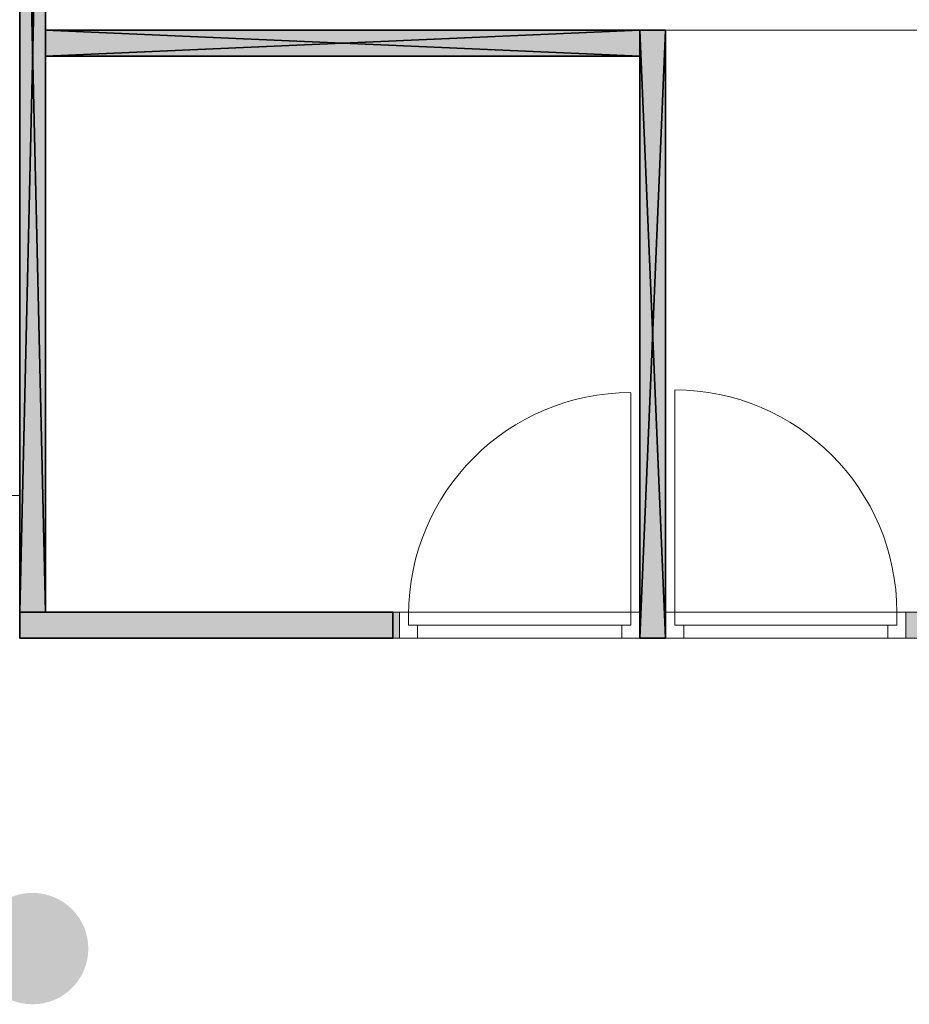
# Model space of a CAD drawing. Header units: inches. Extents: x 15 to 546804, y -66 to 267312.
# Tile 428 of 478: x 444817 to 448257, y 134840 to 138647. Entities that reach past the tile are written whole.
import ezdxf

# ---------------------------------------------------------------- set-up
doc = ezdxf.new("R2010")
doc.units = ezdxf.units.IN
doc.header["$MEASUREMENT"] = 0

msp = doc.modelspace()

# ---------------------------------------------------------------- hatches: boundary and pattern name
at = {"lineweight": 20}
h = msp.add_hatch(color=7, dxfattribs=at)
h.dxf.hatch_style = 1
h.paths.add_polyline_path([(444818.3, 136354.9), (444917.1, 136354.9), (444917.1, 140661.7), (444818.3, 140661.7)])
h = msp.add_hatch(color=7, dxfattribs=at)
h.dxf.hatch_style = 1
h.paths.add_polyline_path([(447315.1, 138605.7), (447215.1, 138605.7), (447215.1, 136255.7), (447315.1, 136255.7)])
h.paths.add_polyline_path([(447215.1, 138605.7), (444917.1, 138605.7), (444917.1, 138505.7), (447215.1, 138505.7)])
h = msp.add_hatch(color=7, dxfattribs=at)
h.dxf.hatch_style = 1
h.paths.add_polyline_path([(444817.1, 136255.7), (446286.1, 136255.7), (446286.1, 136355.7), (444817.1, 136355.7)])
h.paths.add_polyline_path([(448244.1, 136255.7), (450165.1, 136255.7), (450165.1, 136355.7), (448244.1, 136355.7)])
h = msp.add_hatch(color=7, dxfattribs=at)
h.dxf.hatch_style = 1
h.paths.add_polyline_path([(445082.5, 135055.7, 1), (444651.7, 135055.7, 1)])

# ---------------------------------------------------------------- linework, layer by layer
at = {"color": 7}
for p, q in [((444817.1, 136355.7, 3000), (444817.1, 140661.7, 3000)), ((444817.1, 136355.7, 300), (444817.1, 140661.7, 300)), ((444917.1, 140661.7, 3000), (444917.1, 136355.7, 3000)), ((444917.1, 140661.7, 300), (444917.1, 136355.7, 300)), ((447215.1, 138605.7, 300), (444917.1, 138605.7, 300)), ((444917.1, 138605.7, 300), (444917.1, 138505.7, 300)), ((447215.1, 138605.7, 3000), (444917.1, 138605.7, 3000)), ((444917.1, 138605.7, 3000), (444917.1, 138505.7, 3000)), ((444917.1, 138605.7, 300), (444917.1, 138605.7, 3000)), ((447215.1, 138505.7, 300), (447215.1, 138605.7, 300)), ((447215.1, 138505.7, 3000), (447215.1, 138605.7, 3000)), ((447215.1, 138605.7, 300), (447215.1, 138605.7, 3000)), ((447215.1, 138605.7, 300), (447215.1, 136255.7, 300)), ((447315.1, 138605.7, 300), (447215.1, 138605.7, 300)), ((447215.1, 138605.7, 3000), (447215.1, 136255.7, 3000)), ((447315.1, 138605.7, 3000), (447215.1, 138605.7, 3000)), ((447215.1, 138605.7, 300), (447215.1, 138605.7, 3000)), ((447315.1, 136255.7, 300), (447315.1, 138605.7, 300)), ((447315.1, 136255.7, 3000), (447315.1, 138605.7, 3000)), ((447315.1, 138605.7, 300), (447315.1, 138605.7, 3000)), ((444917.1, 138505.7, 300), (447215.1, 138505.7, 300)), ((444917.1, 138505.7, 3000), (447215.1, 138505.7, 3000)), ((444917.1, 138505.7, 300), (444917.1, 138505.7, 3000)), ((447215.1, 138505.7, 300), (447215.1, 138505.7, 3000)), ((446260.6, 136355.7, 300), (444817.1, 136355.7, 300)), ((444817.1, 136355.7, 300), (444817.1, 136255.7, 300)), ((446260.6, 136355.7, 3000), (444817.1, 136355.7, 3000)), ((444817.1, 136355.7, 3000), (444817.1, 136255.7, 3000)), ((444817.1, 136355.7, 300), (444817.1, 136355.7, 3000)), ((444817.1, 136355.7, 300), (444817.1, 136355.7, 3000)), ((444917.1, 136355.7, 300), (444817.1, 136355.7, 300)), ((444917.1, 136355.7, 3000), (444817.1, 136355.7, 3000)), ((444917.1, 136355.7, 300), (444917.1, 136355.7, 3000)), ((446260.6, 136255.7, 300), (446260.6, 136355.7, 300)), ((446260.6, 136255.7, 3000), (446260.6, 136355.7, 3000)), ((446260.6, 136355.7, 300), (446260.6, 136355.7, 3000)), ((444817.1, 136255.7, 300), (446260.6, 136255.7, 300)), ((444817.1, 136255.7, 3000), (446260.6, 136255.7, 3000)), ((444817.1, 136255.7, 300), (444817.1, 136255.7, 3000)), ((446260.6, 136255.7, 300), (446260.6, 136255.7, 3000)), ((447215.1, 136255.7, 300), (447315.1, 136255.7, 300)), ((447215.1, 136255.7, 3000), (447315.1, 136255.7, 3000)), ((447215.1, 136255.7, 300), (447215.1, 136255.7, 3000)), ((447315.1, 136255.7, 300), (447315.1, 136255.7, 3000))]:
    msp.add_line(p, q, dxfattribs=at)
at = {"color": 7, "lineweight": 20}
for p, q in [((444818.3, 140661.7), (444818.3, 136354.9)), ((444917.1, 136354.9), (444917.1, 140661.7)), ((447180.1, 136345.7, 3300), (447180.1, 137204.7, 3300)), ((447350.1, 136355.7, 3000), (447350.1, 137214.7, 3000)), ((444817.1, 136807.1, 300), (442517.1, 136807.1, 300)), ((444817.1, 136255.7, 300), (444817.1, 136807.1, 300)), ((446286.1, 136355.7, 3000), (444817.1, 136355.7, 3000)), ((444817.1, 136355.7, 3000), (444817.1, 136255.7, 3000)), ((444818.3, 136354.9), (444917.1, 136354.9)), ((446286.1, 136255.7, 5500), (446286.1, 136355.7, 5500)), ((446286.1, 136355.7, 5500), (446356.1, 136355.7, 5500)), ((446286.1, 136355.7, 6000), (446286.1, 136355.7, 5500)), ((447215.1, 136355.7, 6000), (446286.1, 136355.7, 6000)), ((446286.1, 136255.7, 6000), (446286.1, 136355.7, 6000)), ((446321.1, 136355.7, 3300), (446286.1, 136355.7, 3300)), ((446286.1, 136355.7, 3300), (446286.1, 136355.7, 5500)), ((446286.1, 136355.7, 5500), (447215.1, 136355.7, 5500)), ((446286.1, 136255.7, 3300), (446286.1, 136355.7, 3300)), ((446286.1, 136255.7, 5500), (446286.1, 136355.7, 5500)), ((446286.1, 136255.7, 3000), (446286.1, 136355.7, 3000)), ((446321.1, 136305.7, 3300), (446321.1, 136355.7, 3300)), ((446321.1, 136355.7, 3300), (446321.1, 136355.7, 5465)), ((446321.1, 136355.7, 5465), (447180.1, 136355.7, 5465)), ((446321.1, 136305.7, 5465), (446321.1, 136355.7, 5465)), ((446321.1, 136345.7, 3300), (446321.1, 136345.7, 5465)), ((446321.1, 136305.7, 5465), (446321.1, 136345.7, 5465)), ((446321.1, 136305.7, 3300), (446321.1, 136345.7, 3300)), ((447145.1, 136355.7, 5930), (446356.1, 136355.7, 5930)), ((446356.1, 136355.7, 5930), (446356.1, 136355.7, 5500)), ((447145.1, 136355.7, 5500), (447215.1, 136355.7, 5500)), ((447145.1, 136355.7, 5500), (447145.1, 136355.7, 5930)), ((447215.1, 136355.7, 3300), (447180.1, 136355.7, 3300)), ((447180.1, 136305.7, 3300), (447180.1, 136355.7, 3300)), ((447180.1, 136355.7, 5465), (447180.1, 136355.7, 3300)), ((447180.1, 136305.7, 5465), (447180.1, 136355.7, 5465)), ((447180.1, 136345.7, 5465), (447180.1, 136345.7, 3300)), ((447180.1, 136305.7, 5465), (447180.1, 136345.7, 5465)), ((447180.1, 136305.7, 3300), (447180.1, 136345.7, 3300)), ((447215.1, 136255.7, 5500), (447215.1, 136355.7, 5500)), ((447215.1, 136255.7, 6000), (447215.1, 136355.7, 6000)), ((447215.1, 136355.7, 5500), (447215.1, 136355.7, 6000)), ((447215.1, 136355.7, 5500), (447215.1, 136355.7, 3300)), ((447215.1, 136255.7, 3300), (447215.1, 136355.7, 3300)), ((447215.1, 136255.7, 5500), (447215.1, 136355.7, 5500)), ((447385.1, 136355.7, 5200), (447315.1, 136355.7, 5200)), ((447315.1, 136255.7, 5200), (447315.1, 136355.7, 5200)), ((447315.1, 136255.7, 5700), (447315.1, 136355.7, 5700)), ((447315.1, 136355.7, 5200), (447315.1, 136355.7, 5700)), ((447315.1, 136355.7, 5700), (448244.1, 136355.7, 5700)), ((447315.1, 136355.7, 3000), (447350.1, 136355.7, 3000)), ((448244.1, 136355.7, 5200), (447315.1, 136355.7, 5200)), ((447315.1, 136355.7, 5200), (447315.1, 136355.7, 3000)), ((447315.1, 136255.7, 3000), (447315.1, 136355.7, 3000)), ((447315.1, 136255.7, 5200), (447315.1, 136355.7, 5200)), ((447350.1, 136305.7, 3000), (447350.1, 136355.7, 3000)), ((447350.1, 136355.7, 5165), (447350.1, 136355.7, 3000)), ((448209.1, 136355.7, 5165), (447350.1, 136355.7, 5165)), ((447350.1, 136305.7, 5165), (447350.1, 136355.7, 5165)), ((447350.1, 136345.7, 5165), (447350.1, 136345.7, 3000)), ((447350.1, 136305.7, 5165), (447350.1, 136345.7, 5165)), ((447350.1, 136305.7, 3000), (447350.1, 136345.7, 3000)), ((447385.1, 136355.7, 5630), (448174.1, 136355.7, 5630)), ((447385.1, 136355.7, 5200), (447385.1, 136355.7, 5630)), ((448174.1, 136355.7, 5630), (448174.1, 136355.7, 5200)), ((448244.1, 136355.7, 5200), (448174.1, 136355.7, 5200)), ((448209.1, 136355.7, 3000), (448244.1, 136355.7, 3000)), ((448209.1, 136305.7, 3000), (448209.1, 136355.7, 3000)), ((448209.1, 136355.7, 3000), (448209.1, 136355.7, 5165)), ((448209.1, 136305.7, 5165), (448209.1, 136355.7, 5165)), ((448209.1, 136345.7, 3000), (448209.1, 136345.7, 5165)), ((448209.1, 136305.7, 5165), (448209.1, 136345.7, 5165)), ((448209.1, 136305.7, 3000), (448209.1, 136345.7, 3000)), ((448244.1, 136255.7, 5200), (448244.1, 136355.7, 5200)), ((448244.1, 136355.7, 5700), (448244.1, 136355.7, 5200)), ((448244.1, 136255.7, 5700), (448244.1, 136355.7, 5700)), ((448244.1, 136355.7, 3000), (448244.1, 136355.7, 5200)), ((448244.1, 136255.7, 3000), (448244.1, 136355.7, 3000)), ((448244.1, 136255.7, 5200), (448244.1, 136355.7, 5200)), ((450165.1, 136355.7, 5200), (448244.1, 136355.7, 5200)), ((448244.1, 136355.7, 5200), (448244.1, 136255.7, 5200)), ((446321.1, 136305.7, 3300), (446321.1, 136305.7, 5465)), ((446356.1, 136305.7, 3300), (446321.1, 136305.7, 3300)), ((446356.1, 136305.7, 5465), (446321.1, 136305.7, 5465)), ((447180.1, 136305.7, 3300), (446321.1, 136305.7, 3300)), ((446321.1, 136305.7, 3300), (446321.1, 136305.7, 5465)), ((446321.1, 136305.7, 5465), (447180.1, 136305.7, 5465)), ((446356.1, 136305.7, 5930), (446356.1, 136305.7, 5500)), ((447145.1, 136305.7, 5930), (446356.1, 136305.7, 5930)), ((446356.1, 136305.7, 5500), (447145.1, 136305.7, 5500)), ((446356.1, 136255.7, 5430), (446356.1, 136305.7, 5430)), ((446356.1, 136255.7, 3300), (446356.1, 136305.7, 3300)), ((446356.1, 136305.7, 3300), (446356.1, 136305.7, 5430)), ((446356.1, 136305.7, 5430), (447145.1, 136305.7, 5430)), ((446356.1, 136305.7, 5465), (447145.1, 136305.7, 5465)), ((446356.1, 136305.7, 5430), (446356.1, 136305.7, 5465)), ((446358.5, 136305.7, 4368.1), (446413.3, 136305.7, 4438.9)), ((446413.3, 136305.7, 4291.1), (446358.5, 136305.7, 4361.9)), ((446468.1, 136305.7, 4509.7), (446522.9, 136305.7, 4580.5)), ((446522.9, 136305.7, 4149.5), (446468.1, 136305.7, 4220.3)), ((446577.6, 136305.7, 4651.3), (446632.4, 136305.7, 4722.1)), ((446632.4, 136305.7, 4007.9), (446577.6, 136305.7, 4078.7)), ((446687.2, 136305.7, 4792.9), (446742, 136305.7, 4863.7)), ((446742, 136305.7, 3866.3), (446687.2, 136305.7, 3937.1)), ((446796.7, 136305.7, 4934.5), (446851.5, 136305.7, 5005.2)), ((446851.5, 136305.7, 3724.8), (446796.7, 136305.7, 3795.5)), ((446906.3, 136305.7, 5076), (446961, 136305.7, 5146.8)), ((446961, 136305.7, 3583.2), (446906.3, 136305.7, 3654)), ((447015.8, 136305.7, 5217.6), (447070.6, 136305.7, 5288.4)), ((447070.6, 136305.7, 3441.6), (447015.8, 136305.7, 3512.4)), ((447180.1, 136305.7, 3300), (447125.4, 136305.7, 3370.8)), ((447125.4, 136305.7, 5359.2), (447180.1, 136305.7, 5430)), ((447145.1, 136305.7, 5500), (447145.1, 136305.7, 5930)), ((447145.1, 136255.7, 3300), (447145.1, 136305.7, 3300)), ((447145.1, 136255.7, 5430), (447145.1, 136305.7, 5430)), ((447145.1, 136305.7, 5430), (447145.1, 136305.7, 3300)), ((447145.1, 136305.7, 3300), (447180.1, 136305.7, 3300)), ((447145.1, 136305.7, 5465), (447180.1, 136305.7, 5465)), ((447145.1, 136305.7, 5430), (447145.1, 136305.7, 5465)), ((447180.1, 136305.7, 5465), (447180.1, 136305.7, 3300)), ((447180.1, 136305.7, 5465), (447180.1, 136305.7, 3300)), ((447350.1, 136305.7, 5165), (447350.1, 136305.7, 3000)), ((447385.1, 136305.7, 3000), (447350.1, 136305.7, 3000)), ((447385.1, 136305.7, 5165), (447350.1, 136305.7, 5165)), ((447350.1, 136305.7, 3000), (448209.1, 136305.7, 3000)), ((447350.1, 136305.7, 5165), (447350.1, 136305.7, 3000)), ((448209.1, 136305.7, 5165), (447350.1, 136305.7, 5165)), ((447350.1, 136305.7, 3000), (447404.9, 136305.7, 3070.8)), ((447404.9, 136305.7, 5059.2), (447350.1, 136305.7, 5130)), ((447385.1, 136305.7, 5630), (448174.1, 136305.7, 5630)), ((448174.1, 136305.7, 5200), (447385.1, 136305.7, 5200)), ((447385.1, 136305.7, 5200), (447385.1, 136305.7, 5630)), ((447385.1, 136255.7, 3000), (447385.1, 136305.7, 3000)), ((447385.1, 136255.7, 5130), (447385.1, 136305.7, 5130)), ((447385.1, 136305.7, 5130), (447385.1, 136305.7, 3000)), ((448174.1, 136305.7, 5130), (447385.1, 136305.7, 5130)), ((448174.1, 136305.7, 5165), (447385.1, 136305.7, 5165)), ((447385.1, 136305.7, 5130), (447385.1, 136305.7, 5165)), ((447514.5, 136305.7, 4917.6), (447459.7, 136305.7, 4988.4)), ((447459.7, 136305.7, 3141.6), (447514.5, 136305.7, 3212.4)), ((447624, 136305.7, 4776), (447569.2, 136305.7, 4846.8)), ((447569.2, 136305.7, 3283.2), (447624, 136305.7, 3354)), ((447733.5, 136305.7, 4634.5), (447678.8, 136305.7, 4705.2)), ((447678.8, 136305.7, 3424.8), (447733.5, 136305.7, 3495.5)), ((447843.1, 136305.7, 4492.9), (447788.3, 136305.7, 4563.7)), ((447788.3, 136305.7, 3566.3), (447843.1, 136305.7, 3637.1)), ((447952.6, 136305.7, 4351.3), (447897.9, 136305.7, 4422.1)), ((447897.9, 136305.7, 3707.9), (447952.6, 136305.7, 3778.7)), ((448062.2, 136305.7, 4209.7), (448007.4, 136305.7, 4280.5)), ((448007.4, 136305.7, 3849.5), (448062.2, 136305.7, 3920.3)), ((448171.7, 136305.7, 4068.1), (448117, 136305.7, 4138.9)), ((448117, 136305.7, 3991.1), (448171.7, 136305.7, 4061.9)), ((448174.1, 136305.7, 5630), (448174.1, 136305.7, 5200)), ((448174.1, 136255.7, 5130), (448174.1, 136305.7, 5130)), ((448174.1, 136255.7, 3000), (448174.1, 136305.7, 3000)), ((448174.1, 136305.7, 3000), (448174.1, 136305.7, 5130)), ((448174.1, 136305.7, 3000), (448209.1, 136305.7, 3000)), ((448174.1, 136305.7, 5165), (448209.1, 136305.7, 5165)), ((448174.1, 136305.7, 5130), (448174.1, 136305.7, 5165)), ((448209.1, 136305.7, 3000), (448209.1, 136305.7, 5165)), ((448209.1, 136305.7, 3000), (448209.1, 136305.7, 5165)), ((450171.3, 136255.7, 300), (444817.1, 136255.7, 300)), ((444817.1, 136255.7, 3000), (446286.1, 136255.7, 3000)), ((446286.1, 136255.7, 5500), (446356.1, 136255.7, 5500)), ((447215.1, 136255.7, 6000), (446286.1, 136255.7, 6000)), ((446286.1, 136255.7, 6000), (446286.1, 136255.7, 5500)), ((446356.1, 136255.7, 3300), (446286.1, 136255.7, 3300)), ((446286.1, 136255.7, 3300), (446286.1, 136255.7, 5500)), ((446286.1, 136255.7, 5500), (447215.1, 136255.7, 5500)), ((446356.1, 136255.7, 5930), (446356.1, 136255.7, 5500)), ((447145.1, 136255.7, 5930), (446356.1, 136255.7, 5930)), ((446356.1, 136255.7, 3300), (446356.1, 136255.7, 5430)), ((446356.1, 136255.7, 5430), (447145.1, 136255.7, 5430)), ((447145.1, 136255.7, 5500), (447145.1, 136255.7, 5930)), ((447145.1, 136255.7, 5500), (447215.1, 136255.7, 5500)), ((447215.1, 136255.7, 3300), (447145.1, 136255.7, 3300)), ((447145.1, 136255.7, 5430), (447145.1, 136255.7, 3300)), ((447215.1, 136255.7, 5500), (447215.1, 136255.7, 6000)), ((447215.1, 136255.7, 5500), (447215.1, 136255.7, 3300)), ((447385.1, 136255.7, 5200), (447315.1, 136255.7, 5200)), ((447315.1, 136255.7, 5200), (447315.1, 136255.7, 5700)), ((447315.1, 136255.7, 5700), (448244.1, 136255.7, 5700)), ((447315.1, 136255.7, 3000), (447385.1, 136255.7, 3000)), ((448244.1, 136255.7, 5200), (447315.1, 136255.7, 5200)), ((447315.1, 136255.7, 5200), (447315.1, 136255.7, 3000)), ((447385.1, 136255.7, 5200), (447385.1, 136255.7, 5630)), ((447385.1, 136255.7, 5630), (448174.1, 136255.7, 5630)), ((448174.1, 136255.7, 5130), (447385.1, 136255.7, 5130)), ((447385.1, 136255.7, 5130), (447385.1, 136255.7, 3000)), ((448244.1, 136255.7, 5200), (448174.1, 136255.7, 5200)), ((448174.1, 136255.7, 5630), (448174.1, 136255.7, 5200)), ((448174.1, 136255.7, 3000), (448174.1, 136255.7, 5130)), ((448174.1, 136255.7, 3000), (448244.1, 136255.7, 3000)), ((448244.1, 136255.7, 5700), (448244.1, 136255.7, 5200)), ((448244.1, 136255.7, 3000), (448244.1, 136255.7, 5200)), ((448244.1, 136255.7, 5200), (450165.1, 136255.7, 5200))]:
    msp.add_line(p, q, dxfattribs=at)
at = {"color": 7, "lineweight": 20, "elevation": 3000}
msp.add_lwpolyline([(447215.1, 138605.7), (450267.1, 138605.7)], dxfattribs=at)
at = {"color": 7, "lineweight": 20, "extrusion": (0, 0, -1)}
msp.add_ellipse((447180.1, 136345.7, 3300), major_axis=(0, 859.5), ratio=0.999391, start_param=4.712389, end_param=6.283185, dxfattribs=at)
at = {"color": 7, "lineweight": 20}
msp.add_ellipse((447350.1, 136355.7, 3000), major_axis=(0, 859.5), ratio=0.999391, start_param=4.712389, end_param=6.283185, dxfattribs=at)
for points, invisible_edges in [([(442517.1, 136807.1, 300), (450267.1, 156655.7, 300), (444817.1, 136807.1, 300)], 3), ([(444817.1, 136807.1, 300), (450267.1, 156655.7, 300), (444817.1, 136255.7, 300)], 3), ([(444817.1, 136255.7, 300), (450267.1, 156655.7, 300), (450171.3, 136255.7, 300)], 3), ([(446286.1, 136255.7, 5500), (446286.1, 136355.7, 3300), (446286.1, 136255.7, 3300)], 1), ([(446286.1, 136355.7, 3300), (446286.1, 136255.7, 5500), (446286.1, 136355.7, 5500)], 1), ([(446286.1, 136355.7, 5500), (446321.1, 136355.7, 3300), (446286.1, 136355.7, 3300)], 1), ([(446321.1, 136355.7, 3300), (446286.1, 136355.7, 5500), (446321.1, 136355.7, 5465)], 3), ([(446321.1, 136355.7, 5465), (446286.1, 136355.7, 5500), (447180.1, 136355.7, 5465)], 3), ([(447215.1, 136355.7, 5500), (447180.1, 136355.7, 5465), (446286.1, 136355.7, 5500)], 3), ([(447215.1, 136255.7, 5500), (446286.1, 136355.7, 5500), (446286.1, 136255.7, 5500)], 1), ([(446286.1, 136355.7, 5500), (447215.1, 136255.7, 5500), (447215.1, 136355.7, 5500)], 1), ([(446321.1, 136355.7, 3300), (446286.1, 136255.7, 3300), (446286.1, 136355.7, 3300)], 1), ([(446286.1, 136255.7, 3300), (446321.1, 136355.7, 3300), (446321.1, 136305.7, 3300)], 13), ([(446286.1, 136255.7, 6000), (447215.1, 136355.7, 6000), (446286.1, 136355.7, 6000)], 1), ([(447215.1, 136355.7, 6000), (446286.1, 136255.7, 6000), (447215.1, 136255.7, 6000)], 1), ([(446286.1, 136355.7, 6000), (446286.1, 136255.7, 5500), (446286.1, 136255.7, 6000)], 1), ([(446286.1, 136255.7, 5500), (446286.1, 136355.7, 6000), (446286.1, 136355.7, 5500)], 1), ([(446286.1, 136355.7, 5500), (446356.1, 136355.7, 5930), (446356.1, 136355.7, 5500)], 1), ([(446356.1, 136355.7, 5930), (446286.1, 136355.7, 5500), (446286.1, 136355.7, 6000)], 13), ([(446356.1, 136355.7, 5930), (446286.1, 136355.7, 6000), (447145.1, 136355.7, 5930)], 3), ([(447215.1, 136355.7, 6000), (447145.1, 136355.7, 5930), (446286.1, 136355.7, 6000)], 3), ([(446321.1, 136355.7, 3300), (446321.1, 136305.7, 5465), (446321.1, 136305.7, 3300)], 1), ([(446321.1, 136305.7, 5465), (446321.1, 136355.7, 3300), (446321.1, 136355.7, 5465)], 1), ([(447180.1, 136355.7, 5465), (446321.1, 136305.7, 5465), (446321.1, 136355.7, 5465)], 1), ([(446321.1, 136305.7, 5465), (447180.1, 136355.7, 5465), (446356.1, 136305.7, 5465)], 3), ([(446321.1, 136345.7, 5465), (446321.1, 136305.7, 3300), (446321.1, 136305.7, 5465)], 1), ([(446321.1, 136305.7, 3300), (446321.1, 136345.7, 5465), (446321.1, 136345.7, 3300)], 1), ([(446356.1, 136305.7, 5465), (447180.1, 136355.7, 5465), (447145.1, 136305.7, 5465)], 3), ([(447145.1, 136305.7, 5465), (447180.1, 136355.7, 5465), (447180.1, 136305.7, 5465)], 1), ([(447145.1, 136355.7, 5930), (447215.1, 136355.7, 5500), (447145.1, 136355.7, 5500)], 1), ([(447215.1, 136355.7, 5500), (447145.1, 136355.7, 5930), (447215.1, 136355.7, 6000)], 3), ([(447180.1, 136305.7, 5465), (447180.1, 136355.7, 3300), (447180.1, 136305.7, 3300)], 1), ([(447180.1, 136355.7, 3300), (447180.1, 136305.7, 5465), (447180.1, 136355.7, 5465)], 1), ([(447180.1, 136355.7, 5465), (447215.1, 136355.7, 3300), (447180.1, 136355.7, 3300)], 1), ([(447215.1, 136355.7, 3300), (447180.1, 136355.7, 5465), (447215.1, 136355.7, 5500)], 3), ([(447215.1, 136355.7, 3300), (447180.1, 136305.7, 3300), (447180.1, 136355.7, 3300)], 1), ([(447215.1, 136255.7, 3300), (447180.1, 136305.7, 3300), (447215.1, 136355.7, 3300)], 3), ([(447180.1, 136345.7, 3300), (447180.1, 136305.7, 5465), (447180.1, 136305.7, 3300)], 1), ([(447180.1, 136305.7, 5465), (447180.1, 136345.7, 3300), (447180.1, 136345.7, 5465)], 1), ([(447215.1, 136355.7, 3300), (447215.1, 136255.7, 5500), (447215.1, 136255.7, 3300)], 1), ([(447215.1, 136255.7, 5500), (447215.1, 136355.7, 3300), (447215.1, 136355.7, 5500)], 1), ([(447215.1, 136355.7, 5500), (447215.1, 136255.7, 6000), (447215.1, 136255.7, 5500)], 1), ([(447215.1, 136255.7, 6000), (447215.1, 136355.7, 5500), (447215.1, 136355.7, 6000)], 1), ([(447385.1, 136355.7, 5200), (447315.1, 136355.7, 5200), (447385.1, 136355.7, 5630)], 2), ([(447315.1, 136355.7, 5700), (447385.1, 136355.7, 5630), (447315.1, 136355.7, 5200)], 3), ([(448244.1, 136355.7, 5700), (447385.1, 136355.7, 5630), (447315.1, 136355.7, 5700)], 3), ([(448244.1, 136355.7, 5700), (447315.1, 136355.7, 5700), (448244.1, 136255.7, 5700)], 2), ([(447315.1, 136255.7, 5700), (448244.1, 136255.7, 5700), (447315.1, 136355.7, 5700)], 2), ([(448244.1, 136255.7, 5200), (448244.1, 136355.7, 5200), (447315.1, 136255.7, 5200)], 2), ([(447315.1, 136355.7, 5200), (447315.1, 136255.7, 5200), (448244.1, 136355.7, 5200)], 2), ([(447350.1, 136355.7, 3000), (447315.1, 136355.7, 3000), (447350.1, 136355.7, 5165)], 2), ([(447315.1, 136355.7, 5200), (447350.1, 136355.7, 5165), (447315.1, 136355.7, 3000)], 3), ([(448244.1, 136355.7, 5200), (447350.1, 136355.7, 5165), (447315.1, 136355.7, 5200)], 3), ([(447315.1, 136255.7, 3000), (447315.1, 136255.7, 5200), (447315.1, 136355.7, 3000)], 2), ([(447315.1, 136355.7, 5200), (447315.1, 136355.7, 3000), (447315.1, 136255.7, 5200)], 2), ([(447350.1, 136355.7, 3000), (447350.1, 136305.7, 3000), (447315.1, 136355.7, 3000)], 2), ([(447315.1, 136355.7, 3000), (447350.1, 136305.7, 3000), (447315.1, 136255.7, 3000)], 3), ([(447315.1, 136255.7, 5200), (447315.1, 136255.7, 5700), (447315.1, 136355.7, 5200)], 2), ([(447315.1, 136355.7, 5700), (447315.1, 136355.7, 5200), (447315.1, 136255.7, 5700)], 2), ([(448209.1, 136355.7, 5165), (448209.1, 136305.7, 5165), (447350.1, 136355.7, 5165)], 2), ([(448174.1, 136305.7, 5165), (447350.1, 136355.7, 5165), (448209.1, 136305.7, 5165)], 3), ([(447385.1, 136305.7, 5165), (447350.1, 136355.7, 5165), (448174.1, 136305.7, 5165)], 3), ([(447350.1, 136305.7, 5165), (447350.1, 136355.7, 5165), (447385.1, 136305.7, 5165)], 2), ([(447350.1, 136355.7, 5165), (448244.1, 136355.7, 5200), (448209.1, 136355.7, 5165)], 3), ([(447350.1, 136305.7, 3000), (447350.1, 136355.7, 3000), (447350.1, 136305.7, 5165)], 2), ([(447350.1, 136355.7, 5165), (447350.1, 136305.7, 5165), (447350.1, 136355.7, 3000)], 2), ([(448209.1, 136305.7, 5165), (448209.1, 136345.7, 5165), (447350.1, 136305.7, 5165)], 2), ([(447350.1, 136305.7, 3000), (447350.1, 136345.7, 3000), (448209.1, 136305.7, 3000)], 2), ([(447350.1, 136305.7, 3000), (447350.1, 136305.7, 5165), (447350.1, 136345.7, 3000)], 2), ([(447350.1, 136345.7, 5165), (447350.1, 136345.7, 3000), (447350.1, 136305.7, 5165)], 2), ([(447385.1, 136355.7, 5630), (448244.1, 136355.7, 5700), (448174.1, 136355.7, 5630)], 3), ([(448174.1, 136355.7, 5200), (448174.1, 136355.7, 5630), (448244.1, 136355.7, 5200)], 2), ([(448244.1, 136355.7, 5700), (448244.1, 136355.7, 5200), (448174.1, 136355.7, 5630)], 14), ([(448244.1, 136355.7, 3000), (448209.1, 136355.7, 3000), (448244.1, 136355.7, 5200)], 2), ([(448209.1, 136355.7, 5165), (448244.1, 136355.7, 5200), (448209.1, 136355.7, 3000)], 3), ([(448209.1, 136305.7, 3000), (448209.1, 136305.7, 5165), (448209.1, 136355.7, 3000)], 2), ([(448209.1, 136355.7, 5165), (448209.1, 136355.7, 3000), (448209.1, 136305.7, 5165)], 2), ([(448244.1, 136355.7, 3000), (448244.1, 136255.7, 3000), (448209.1, 136355.7, 3000)], 2), ([(448209.1, 136305.7, 3000), (448209.1, 136355.7, 3000), (448244.1, 136255.7, 3000)], 14), ([(448209.1, 136305.7, 5165), (448209.1, 136305.7, 3000), (448209.1, 136345.7, 5165)], 2), ([(448209.1, 136345.7, 3000), (448209.1, 136345.7, 5165), (448209.1, 136305.7, 3000)], 2), ([(448244.1, 136255.7, 3000), (448244.1, 136355.7, 3000), (448244.1, 136255.7, 5200)], 2), ([(448244.1, 136355.7, 5200), (448244.1, 136255.7, 5200), (448244.1, 136355.7, 3000)], 2), ([(448244.1, 136255.7, 5700), (448244.1, 136255.7, 5200), (448244.1, 136355.7, 5700)], 2), ([(448244.1, 136355.7, 5200), (448244.1, 136355.7, 5700), (448244.1, 136255.7, 5200)], 2), ([(446286.1, 136255.7, 3300), (446321.1, 136305.7, 3300), (446356.1, 136255.7, 3300)], 3), ([(447180.1, 136305.7, 5465), (446321.1, 136305.7, 3300), (447180.1, 136305.7, 3300)], 1), ([(446321.1, 136305.7, 3300), (447180.1, 136305.7, 5465), (446321.1, 136305.7, 5465)], 1), ([(446321.1, 136305.7, 5465), (446356.1, 136305.7, 3300), (446321.1, 136305.7, 3300)], 1), ([(446356.1, 136305.7, 3300), (446321.1, 136305.7, 5465), (446356.1, 136305.7, 5430)], 3), ([(446356.1, 136305.7, 5430), (446321.1, 136305.7, 5465), (446356.1, 136305.7, 5465)], 1), ([(446356.1, 136255.7, 3300), (446321.1, 136305.7, 3300), (446356.1, 136305.7, 3300)], 1), ([(446356.1, 136305.7, 3300), (446356.1, 136255.7, 5430), (446356.1, 136255.7, 3300)], 1), ([(446356.1, 136255.7, 5430), (446356.1, 136305.7, 3300), (446356.1, 136305.7, 5430)], 1), ([(446356.1, 136305.7, 5465), (447145.1, 136305.7, 5430), (446356.1, 136305.7, 5430)], 1), ([(447145.1, 136305.7, 5430), (446356.1, 136305.7, 5465), (447145.1, 136305.7, 5465)], 1), ([(447145.1, 136305.7, 5430), (446356.1, 136255.7, 5430), (446356.1, 136305.7, 5430)], 1), ([(446356.1, 136255.7, 5430), (447145.1, 136305.7, 5430), (447145.1, 136255.7, 5430)], 1), ([(447145.1, 136305.7, 5930), (446356.1, 136305.7, 5500), (447145.1, 136305.7, 5500)], 1), ([(446356.1, 136305.7, 5500), (447145.1, 136305.7, 5930), (446356.1, 136305.7, 5930)], 1), ([(447145.1, 136305.7, 5430), (447180.1, 136305.7, 3300), (447145.1, 136305.7, 3300)], 1), ([(447180.1, 136305.7, 3300), (447145.1, 136305.7, 5430), (447180.1, 136305.7, 5465)], 3), ([(447180.1, 136305.7, 5465), (447145.1, 136305.7, 5430), (447145.1, 136305.7, 5465)], 1), ([(447145.1, 136255.7, 5430), (447145.1, 136305.7, 3300), (447145.1, 136255.7, 3300)], 1), ([(447145.1, 136305.7, 3300), (447145.1, 136255.7, 5430), (447145.1, 136305.7, 5430)], 1), ([(447180.1, 136305.7, 3300), (447145.1, 136255.7, 3300), (447145.1, 136305.7, 3300)], 1), ([(447145.1, 136255.7, 3300), (447180.1, 136305.7, 3300), (447215.1, 136255.7, 3300)], 3), ([(447315.1, 136255.7, 3000), (447350.1, 136305.7, 3000), (447385.1, 136255.7, 3000)], 3), ([(447350.1, 136305.7, 3000), (448209.1, 136305.7, 3000), (447350.1, 136305.7, 5165)], 2), ([(448209.1, 136305.7, 5165), (447350.1, 136305.7, 5165), (448209.1, 136305.7, 3000)], 2), ([(447385.1, 136305.7, 3000), (447350.1, 136305.7, 3000), (447385.1, 136305.7, 5130)], 2), ([(447350.1, 136305.7, 5165), (447385.1, 136305.7, 5130), (447350.1, 136305.7, 3000)], 3), ([(447385.1, 136305.7, 5165), (447385.1, 136305.7, 5130), (447350.1, 136305.7, 5165)], 2), ([(447385.1, 136305.7, 3000), (447385.1, 136255.7, 3000), (447350.1, 136305.7, 3000)], 2), ([(447385.1, 136305.7, 5200), (448174.1, 136305.7, 5200), (447385.1, 136305.7, 5630)], 2), ([(448174.1, 136305.7, 5630), (447385.1, 136305.7, 5630), (448174.1, 136305.7, 5200)], 2), ([(448174.1, 136305.7, 5130), (448174.1, 136255.7, 5130), (447385.1, 136305.7, 5130)], 2), ([(447385.1, 136255.7, 5130), (447385.1, 136305.7, 5130), (448174.1, 136255.7, 5130)], 2), ([(448174.1, 136305.7, 5130), (447385.1, 136305.7, 5130), (448174.1, 136305.7, 5165)], 2), ([(447385.1, 136305.7, 5165), (448174.1, 136305.7, 5165), (447385.1, 136305.7, 5130)], 2), ([(447385.1, 136255.7, 3000), (447385.1, 136305.7, 3000), (447385.1, 136255.7, 5130)], 2), ([(447385.1, 136305.7, 5130), (447385.1, 136255.7, 5130), (447385.1, 136305.7, 3000)], 2), ([(448174.1, 136255.7, 3000), (448174.1, 136255.7, 5130), (448174.1, 136305.7, 3000)], 2), ([(448174.1, 136305.7, 5130), (448174.1, 136305.7, 3000), (448174.1, 136255.7, 5130)], 2), ([(448209.1, 136305.7, 3000), (448174.1, 136305.7, 3000), (448209.1, 136305.7, 5165)], 2), ([(448174.1, 136305.7, 5130), (448209.1, 136305.7, 5165), (448174.1, 136305.7, 3000)], 3), ([(448174.1, 136305.7, 5165), (448209.1, 136305.7, 5165), (448174.1, 136305.7, 5130)], 2), ([(448174.1, 136255.7, 3000), (448209.1, 136305.7, 3000), (448244.1, 136255.7, 3000)], 3), ([(448174.1, 136305.7, 3000), (448209.1, 136305.7, 3000), (448174.1, 136255.7, 3000)], 2), ([(446356.1, 136255.7, 5430), (446286.1, 136255.7, 3300), (446356.1, 136255.7, 3300)], 1), ([(446286.1, 136255.7, 3300), (446356.1, 136255.7, 5430), (446286.1, 136255.7, 5500)], 3), ([(446286.1, 136255.7, 5500), (446356.1, 136255.7, 5430), (447215.1, 136255.7, 5500)], 3), ([(446356.1, 136255.7, 5930), (446286.1, 136255.7, 5500), (446356.1, 136255.7, 5500)], 1), ([(446286.1, 136255.7, 5500), (446356.1, 136255.7, 5930), (446286.1, 136255.7, 6000)], 3), ([(446286.1, 136255.7, 6000), (446356.1, 136255.7, 5930), (447215.1, 136255.7, 6000)], 3), ([(447145.1, 136255.7, 5430), (447215.1, 136255.7, 5500), (446356.1, 136255.7, 5430)], 3), ([(447145.1, 136255.7, 5930), (447215.1, 136255.7, 6000), (446356.1, 136255.7, 5930)], 3), ([(447215.1, 136255.7, 5500), (447145.1, 136255.7, 3300), (447215.1, 136255.7, 3300)], 1), ([(447145.1, 136255.7, 3300), (447215.1, 136255.7, 5500), (447145.1, 136255.7, 5430)], 3), ([(447215.1, 136255.7, 6000), (447145.1, 136255.7, 5500), (447215.1, 136255.7, 5500)], 1), ([(447145.1, 136255.7, 5500), (447215.1, 136255.7, 6000), (447145.1, 136255.7, 5930)], 3), ([(447315.1, 136255.7, 5200), (447385.1, 136255.7, 5200), (447315.1, 136255.7, 5700)], 2), ([(447385.1, 136255.7, 5630), (447315.1, 136255.7, 5700), (447385.1, 136255.7, 5200)], 3), ([(448174.1, 136255.7, 5630), (447315.1, 136255.7, 5700), (447385.1, 136255.7, 5630)], 3), ([(447315.1, 136255.7, 5700), (448174.1, 136255.7, 5630), (448244.1, 136255.7, 5700)], 3), ([(447315.1, 136255.7, 3000), (447385.1, 136255.7, 3000), (447315.1, 136255.7, 5200)], 2), ([(447385.1, 136255.7, 5130), (447315.1, 136255.7, 5200), (447385.1, 136255.7, 3000)], 3), ([(448174.1, 136255.7, 5130), (447315.1, 136255.7, 5200), (447385.1, 136255.7, 5130)], 3), ([(447315.1, 136255.7, 5200), (448174.1, 136255.7, 5130), (448244.1, 136255.7, 5200)], 3), ([(448174.1, 136255.7, 5200), (448244.1, 136255.7, 5200), (448174.1, 136255.7, 5630)], 2), ([(448244.1, 136255.7, 5700), (448174.1, 136255.7, 5630), (448244.1, 136255.7, 5200)], 3), ([(448174.1, 136255.7, 3000), (448244.1, 136255.7, 3000), (448174.1, 136255.7, 5130)], 2), ([(448244.1, 136255.7, 5200), (448174.1, 136255.7, 5130), (448244.1, 136255.7, 3000)], 3)]:
    msp.add_3dface(points, dxfattribs=dict(at, invisible_edges=invisible_edges))
at = {"color": 7, "invisible_edges": 1}
for points in [[(444917.1, 138505.7, 300), (444917.1, 138605.7, 3000), (444917.1, 138605.7, 300)], [(444917.1, 138605.7, 3000), (444917.1, 138505.7, 300), (444917.1, 138505.7, 3000)], [(444917.1, 136355.7, 3000), (444817.1, 136355.7, 300), (444917.1, 136355.7, 300)], [(444817.1, 136355.7, 300), (444917.1, 136355.7, 3000), (444817.1, 136355.7, 3000)], [(444817.1, 136255.7, 300), (444817.1, 136355.7, 3000), (444817.1, 136355.7, 300)], [(444817.1, 136355.7, 3000), (444817.1, 136255.7, 300), (444817.1, 136255.7, 3000)], [(444817.1, 136355.7, 3000), (446260.6, 136355.7, 300), (444817.1, 136355.7, 300)], [(446260.6, 136355.7, 300), (444817.1, 136355.7, 3000), (446260.6, 136355.7, 3000)], [(444817.1, 136355.7, 3000), (446260.6, 136255.7, 3000), (446260.6, 136355.7, 3000)], [(446260.6, 136255.7, 3000), (444817.1, 136355.7, 3000), (444817.1, 136255.7, 3000)], [(444817.1, 136255.7, 300), (446260.6, 136355.7, 300), (446260.6, 136255.7, 300)], [(446260.6, 136355.7, 300), (444817.1, 136255.7, 300), (444817.1, 136355.7, 300)], [(446260.6, 136255.7, 3000), (446260.6, 136355.7, 300), (446260.6, 136355.7, 3000)], [(446260.6, 136355.7, 300), (446260.6, 136255.7, 3000), (446260.6, 136255.7, 300)], [(446260.6, 136255.7, 300), (444817.1, 136255.7, 3000), (444817.1, 136255.7, 300)], [(444817.1, 136255.7, 3000), (446260.6, 136255.7, 300), (446260.6, 136255.7, 3000)]]:
    msp.add_3dface(points, dxfattribs=at)

# ---------------------------------------------------------------- meshes
at = {"color": 7}
mesh = msp.add_polyface(dxfattribs=at)
corners = [(444917.1, 136355.7, 3000), (444817.1, 140661.7, 3000), (444817.1, 136355.7, 3000), (444917.1, 140661.7, 3000)]
mesh.append_faces([[corners[k] for k in face] for face in [(0, 1, 2), (1, 0, 3)]], dxfattribs={"vtx0": -1, "color": 7})
mesh = msp.add_polyface(dxfattribs=at)
corners = [(444917.1, 140661.7, 300), (444817.1, 136355.7, 300), (444817.1, 140661.7, 300), (444917.1, 136355.7, 300)]
mesh.append_faces([[corners[k] for k in face] for face in [(0, 1, 2), (1, 0, 3)]], dxfattribs={"vtx0": -1, "color": 7})
mesh = msp.add_polyface(dxfattribs=at)
corners = [(444817.1, 140661.7, 3000), (444817.1, 136355.7, 300), (444817.1, 136355.7, 3000), (444817.1, 140661.7, 300)]
mesh.append_faces([[corners[k] for k in face] for face in [(0, 1, 2), (1, 0, 3)]], dxfattribs={"vtx0": -1, "color": 7})
mesh = msp.add_polyface(dxfattribs=at)
corners = [(444917.1, 140661.7, 300), (444917.1, 136355.7, 3000), (444917.1, 136355.7, 300), (444917.1, 140661.7, 3000)]
mesh.append_faces([[corners[k] for k in face] for face in [(0, 1, 2), (1, 0, 3)]], dxfattribs={"vtx0": -1, "color": 7})
mesh = msp.add_polyface(dxfattribs=at)
corners = [(444917.1, 138505.7, 300), (447215.1, 138605.7, 300), (447215.1, 138505.7, 300), (444917.1, 138605.7, 300)]
mesh.append_faces([[corners[k] for k in face] for face in [(0, 1, 2), (1, 0, 3)]], dxfattribs={"vtx0": -1, "color": 7})
mesh = msp.add_polyface(dxfattribs=at)
corners = [(444917.1, 138605.7, 3000), (447215.1, 138505.7, 3000), (447215.1, 138605.7, 3000), (444917.1, 138505.7, 3000)]
mesh.append_faces([[corners[k] for k in face] for face in [(0, 1, 2), (1, 0, 3)]], dxfattribs={"vtx0": -1, "color": 7})
mesh = msp.add_polyface(dxfattribs=at)
corners = [(444917.1, 138605.7, 3000), (447215.1, 138605.7, 300), (444917.1, 138605.7, 300), (447215.1, 138605.7, 3000)]
mesh.append_faces([[corners[k] for k in face] for face in [(0, 1, 2), (1, 0, 3)]], dxfattribs={"vtx0": -1, "color": 7})
mesh = msp.add_polyface(dxfattribs=at)
corners = [(447215.1, 138505.7, 3000), (447215.1, 138605.7, 300), (447215.1, 138605.7, 3000), (447215.1, 138505.7, 300)]
mesh.append_faces([[corners[k] for k in face] for face in [(0, 1, 2), (1, 0, 3)]], dxfattribs={"vtx0": -1, "color": 7})
mesh = msp.add_polyface(dxfattribs=at)
corners = [(447315.1, 136255.7, 300), (447215.1, 138605.7, 300), (447315.1, 138605.7, 300), (447215.1, 136255.7, 300)]
mesh.append_faces([[corners[k] for k in face] for face in [(0, 1, 2), (1, 0, 3)]], dxfattribs={"vtx0": -1, "color": 7})
mesh = msp.add_polyface(dxfattribs=at)
corners = [(447215.1, 136255.7, 3000), (447315.1, 138605.7, 3000), (447215.1, 138605.7, 3000), (447315.1, 136255.7, 3000)]
mesh.append_faces([[corners[k] for k in face] for face in [(0, 1, 2), (1, 0, 3)]], dxfattribs={"vtx0": -1, "color": 7})
mesh = msp.add_polyface(dxfattribs=at)
corners = [(447215.1, 136255.7, 3000), (447215.1, 138605.7, 300), (447215.1, 136255.7, 300), (447215.1, 138605.7, 3000)]
mesh.append_faces([[corners[k] for k in face] for face in [(0, 1, 2), (1, 0, 3)]], dxfattribs={"vtx0": -1, "color": 7})
mesh = msp.add_polyface(dxfattribs=at)
corners = [(447315.1, 138605.7, 3000), (447215.1, 138605.7, 300), (447215.1, 138605.7, 3000), (447315.1, 138605.7, 300)]
mesh.append_faces([[corners[k] for k in face] for face in [(0, 1, 2), (1, 0, 3)]], dxfattribs={"vtx0": -1, "color": 7})
mesh = msp.add_polyface(dxfattribs=at)
corners = [(447315.1, 138605.7, 300), (447315.1, 136255.7, 3000), (447315.1, 136255.7, 300), (447315.1, 138605.7, 3000)]
mesh.append_faces([[corners[k] for k in face] for face in [(0, 1, 2), (1, 0, 3)]], dxfattribs={"vtx0": -1, "color": 7})
mesh = msp.add_polyface(dxfattribs=at)
corners = [(447215.1, 138505.7, 3000), (444917.1, 138505.7, 300), (447215.1, 138505.7, 300), (444917.1, 138505.7, 3000)]
mesh.append_faces([[corners[k] for k in face] for face in [(0, 1, 2), (1, 0, 3)]], dxfattribs={"vtx0": -1, "color": 7})
mesh = msp.add_polyface(dxfattribs=at)
corners = [(447315.1, 136255.7, 300), (447215.1, 136255.7, 3000), (447215.1, 136255.7, 300), (447315.1, 136255.7, 3000)]
mesh.append_faces([[corners[k] for k in face] for face in [(0, 1, 2), (1, 0, 3)]], dxfattribs={"vtx0": -1, "color": 7})

doc.saveas('drawing.dxf')
